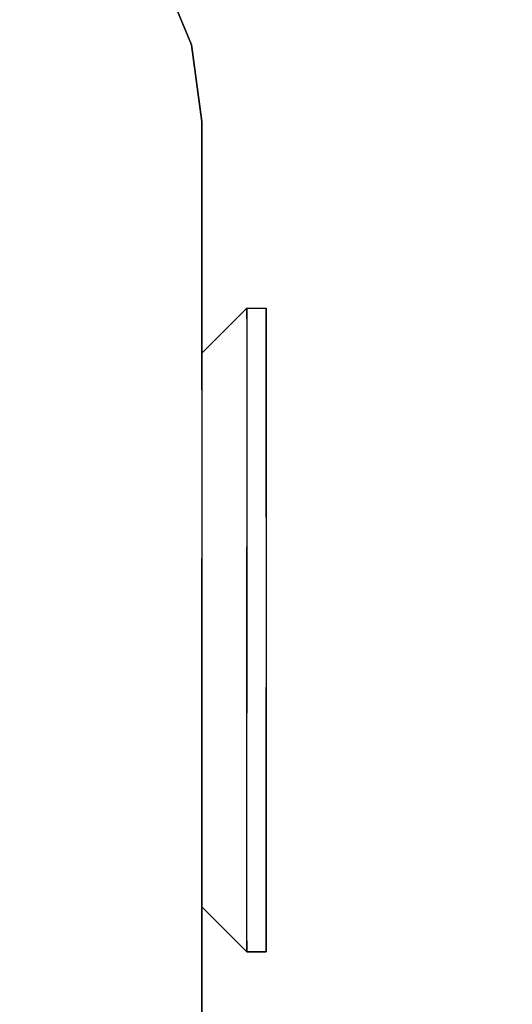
# Model space of a CAD drawing. Extents: x -805 to 3526, y -961 to 1039.
# Tile 309 of 475: x 1259.93719 to 1259.94484, y 31.61651 to 31.63181. Entities that reach past the tile are written whole.
import ezdxf

# ---------------------------------------------------------------- set-up
doc = ezdxf.new("R2010")
doc.units = 0
doc.linetypes.add('AUSGEZOGEN', pattern=[2, 1, 1])
doc.layers.get('0').update_dxf_attribs({"color": 251})
doc.layers.add('TTK-B-Bestand', color=252, linetype='Continuous', lineweight=35)
for name, color, linetype in [('TTK-P-Aufzug', 251, 'Continuous'), ('TTK-P-Bahnsteig', 12, 'Continuous'), ('TTK-P-TEXT', 12, 'AUSGEZOGEN')]:
    doc.layers.add(name, color=color, linetype=linetype)
doc.styles.add('AKG DIN 6776', font='AKG_DIN67.TTF')
doc.dimstyles.new('TTK$6', dxfattribs={"dimtxt": 2.5, "dimasz": 2.5, "dimexe": 3.5, "dimexo": 0.1, "dimgap": 1, "dimtad": 1, "dimzin": 0, "dimtxsty": 'AKG DIN 6776', "dimblk": 'OBLIQUE', "dimcen": -0.09, "dimdle": 3, "dimse1": 1, "dimse2": 1, "dimclrd": 256, "dimclre": 256, "dimclrt": 256, "dimadec": 3, "dimazin": 0, "dimtfac": 1, "dimtofl": 0, "dimtmove": 0, "dimatfit": 3, "dimldrblk": 'OBLIQUE', "dimfxl": 7, "dimfxlon": 1, "dimtolj": 1, "dimtzin": 0, "dimlwd": -1, "dimlwe": -1, "dimarcsym": 0})

# ---------------------------------------------------------------- blocks, each defined once
blk = doc.blocks.new('*D549')
at = {"layer": 'DEFPOINTS', "color": 0}
for p in [(1594.653013, 36.73973), (1594.306234, 36.575236), (8.223304, 0)]:
    blk.add_point(p, dxfattribs=at)
at = {"layer": 'TTK-B-Bestand', "insert": (1594.109263, 36.98348), "char_height": 0.25, "attachment_point": 5, "style": 'AKG DIN 6776'}
blk.add_mtext('\\A1;36,588', dxfattribs=at)
blk = doc.blocks.new('_OBLIQUE')
at = {"color": 0, "linetype": 'ByBlock'}
blk.add_line((-0.5, -0.5), (0.5, 0.5), dxfattribs=at)
blk = doc.blocks.new('*D548')
at = {"layer": 'DEFPOINTS', "color": 0}
for p in [(1585.536598, 36.770612), (1585.045877, 36.613991), (-0.868111, 0.030883)]:
    blk.add_point(p, dxfattribs=at)
at = {"layer": 'TTK-B-Bestand', "insert": (1585.017848, 37.014362), "char_height": 0.25, "attachment_point": 5, "style": 'AKG DIN 6776'}
blk.add_mtext('\\A1;36,621', dxfattribs=at)
blk = doc.blocks.new('*D536')
at = {"layer": 'DEFPOINTS', "color": 0}
for p in [(1593.426387, 36.652234), (1593.909511, 36.652234), (733.065924, 0.107127)]:
    blk.add_point(p, dxfattribs=at)
at = {"layer": 'TTK-P-TEXT', "insert": (1594.453782, 36.895984), "char_height": 0.25, "attachment_point": 5, "style": 'AKG DIN 6776'}
blk.add_mtext('\\A1;36,589', dxfattribs=at)
blk = doc.blocks.new('STS26_1000_2100 - STS26_1000_2100-V1-41')
for p, q in [((1152.779, 4956.591), (1153.239, 4957.7)), ((1153.239, 4957.7), (1152.779, 4956.591)), ((1152.779, 4956.591), (1153.083, 4957.323)), ((1152.623, 4955.4), (1152.779, 4956.591)), ((1152.779, 4956.591), (1152.623, 4955.4)), ((1152.726, 4956.186), (1152.779, 4956.591)), ((1152.623, 4955.4), (1152.726, 4956.186)), ((1152.623, 4951.224), (1152.623, 4955.4)), ((1152.623, 4952.954), (1152.623, 4955.4)), ((1152.623, 4955.4), (1152.623, 4951.224)), ((1152.623, 4952.539), (1152.623, 4952.954)), ((1151.623, 4952.386), (1151.623, 4952.5)), ((1151.623, 4952.5), (1151.623, 4952.386)), ((1151.623, 4952.386), (1151.623, 4952.5)), ((1151.623, 4952.5), (1151.623, 4952.386)), ((1151.623, 4952.386), (1151.623, 4952.5)), ((1151.623, 4952.5), (1151.623, 4952.386)), ((1151.623, 4952.386), (1151.623, 4952.5)), ((1151.623, 4952.5), (1151.623, 4952.386)), ((1151.623, 4952.386), (1151.623, 4952.5)), ((1151.623, 4952.5), (1151.623, 4952.386)), ((1151.623, 4952.386), (1151.623, 4952.5)), ((1151.623, 4952.5), (1151.623, 4952.386)), ((1151.623, 4952.386), (1151.623, 4952.5)), ((1151.623, 4952.5), (1151.623, 4952.386)), ((1151.623, 4952.386), (1151.623, 4952.5)), ((1151.623, 4952.5), (1151.623, 4952.386)), ((1151.623, 4952.386), (1151.623, 4952.5)), ((1151.623, 4952.5), (1151.623, 4952.386)), ((1151.623, 4952.386), (1151.623, 4952.5)), ((1151.623, 4952.5), (1151.623, 4952.386)), ((1151.623, 4952.386), (1151.623, 4952.5)), ((1151.623, 4952.5), (1151.623, 4952.386)), ((1151.623, 4952.386), (1151.623, 4952.5)), ((1151.623, 4952.5), (1151.623, 4952.386)), ((1151.623, 4952.386), (1151.623, 4952.5)), ((1151.623, 4952.5), (1151.623, 4952.386)), ((1151.623, 4952.386), (1151.623, 4952.5)), ((1151.623, 4952.5), (1151.623, 4952.386)), ((1151.623, 4952.386), (1151.623, 4952.5)), ((1151.623, 4952.5), (1151.623, 4952.386)), ((1151.623, 4952.386), (1151.623, 4952.5)), ((1151.623, 4952.5), (1151.623, 4952.386)), ((1151.923, 4952.5), (1151.623, 4952.5)), ((1151.923, 4952.5), (1151.623, 4952.5)), ((1151.923, 4952.5), (1151.623, 4952.5)), ((1151.923, 4952.5), (1151.623, 4952.5)), ((1151.923, 4952.5), (1151.623, 4952.5)), ((1151.923, 4952.5), (1151.623, 4952.5)), ((1151.923, 4952.5), (1151.623, 4952.5)), ((1151.923, 4952.5), (1151.623, 4952.5)), ((1151.923, 4952.33), (1151.923, 4952.5)), ((1151.923, 4952.5), (1151.923, 4952.33)), ((1151.923, 4952.33), (1151.923, 4952.5)), ((1151.923, 4952.5), (1151.923, 4952.33)), ((1151.923, 4952.33), (1151.923, 4952.5)), ((1151.923, 4952.5), (1151.923, 4952.33)), ((1151.923, 4952.33), (1151.923, 4952.5)), ((1151.923, 4952.5), (1151.923, 4952.33)), ((1151.923, 4952.33), (1151.923, 4952.5)), ((1151.923, 4952.5), (1151.923, 4952.33)), ((1151.923, 4952.33), (1151.923, 4952.5)), ((1151.923, 4952.5), (1151.923, 4952.33)), ((1151.923, 4952.33), (1151.923, 4952.5)), ((1151.923, 4952.5), (1151.923, 4952.33)), ((1151.923, 4952.33), (1151.923, 4952.5)), ((1151.923, 4952.5), (1151.923, 4952.33)), ((1151.923, 4952.33), (1151.923, 4952.5)), ((1151.923, 4952.5), (1151.923, 4952.33)), ((1151.923, 4952.33), (1151.923, 4952.5)), ((1151.923, 4952.5), (1151.923, 4952.33)), ((1151.923, 4952.33), (1151.923, 4952.5)), ((1151.923, 4952.5), (1151.923, 4952.33)), ((1151.923, 4952.33), (1151.923, 4952.5)), ((1151.923, 4952.5), (1151.923, 4952.33)), ((1151.923, 4952.33), (1151.923, 4952.5)), ((1151.923, 4952.5), (1151.923, 4952.33)), ((1151.923, 4952.33), (1151.923, 4952.5)), ((1151.923, 4952.5), (1151.923, 4952.33)), ((1151.923, 4952.33), (1151.923, 4952.5)), ((1151.923, 4952.5), (1151.923, 4952.33)), ((1151.923, 4952.33), (1151.923, 4952.5)), ((1151.923, 4952.5), (1151.923, 4952.33)), ((1151.923, 4952.5), (1152.623, 4951.8)), ((1151.923, 4952.5), (1152.623, 4951.8)), ((1151.923, 4952.5), (1152.623, 4951.8)), ((1151.923, 4952.5), (1152.623, 4951.8)), ((1151.923, 4952.5), (1152.623, 4951.8)), ((1151.923, 4952.5), (1152.623, 4951.8)), ((1151.923, 4952.5), (1152.623, 4951.8)), ((1151.923, 4952.5), (1152.623, 4951.8)), ((1152.623, 4951.955), (1152.623, 4952.539)), ((1151.623, 4952.048), (1151.623, 4952.386)), ((1151.623, 4952.386), (1151.623, 4952.048)), ((1151.623, 4952.048), (1151.623, 4952.386)), ((1151.623, 4952.386), (1151.623, 4952.048)), ((1151.623, 4952.048), (1151.623, 4952.386)), ((1151.623, 4952.386), (1151.623, 4952.048)), ((1151.623, 4952.048), (1151.623, 4952.386)), ((1151.623, 4952.386), (1151.623, 4952.048)), ((1151.623, 4952.048), (1151.623, 4952.386)), ((1151.623, 4952.386), (1151.623, 4952.048)), ((1151.623, 4952.048), (1151.623, 4952.386)), ((1151.623, 4952.386), (1151.623, 4952.048)), ((1151.623, 4952.048), (1151.623, 4952.386)), ((1151.623, 4952.386), (1151.623, 4952.048)), ((1151.623, 4952.048), (1151.623, 4952.386)), ((1151.623, 4952.386), (1151.623, 4952.048)), ((1151.623, 4952.048), (1151.623, 4952.386)), ((1151.623, 4952.386), (1151.623, 4952.048)), ((1151.623, 4952.048), (1151.623, 4952.386)), ((1151.623, 4952.386), (1151.623, 4952.048)), ((1151.623, 4952.048), (1151.623, 4952.386)), ((1151.623, 4952.386), (1151.623, 4952.048)), ((1151.623, 4952.048), (1151.623, 4952.386)), ((1151.623, 4952.386), (1151.623, 4952.048)), ((1151.623, 4952.048), (1151.623, 4952.386)), ((1151.623, 4952.386), (1151.623, 4952.048)), ((1151.623, 4952.048), (1151.623, 4952.386)), ((1151.623, 4952.386), (1151.623, 4952.048)), ((1151.623, 4952.048), (1151.623, 4952.386)), ((1151.623, 4952.386), (1151.623, 4952.048)), ((1151.623, 4952.048), (1151.623, 4952.386)), ((1151.623, 4952.386), (1151.623, 4952.048)), ((1151.923, 4952.33), (1151.923, 4951.83)), ((1151.923, 4952.33), (1151.923, 4951.83)), ((1151.623, 4951.502), (1151.623, 4952.048)), ((1151.623, 4952.048), (1151.623, 4951.502)), ((1151.623, 4951.502), (1151.623, 4952.048)), ((1151.623, 4952.048), (1151.623, 4951.502)), ((1151.623, 4951.502), (1151.623, 4952.048)), ((1151.623, 4952.048), (1151.623, 4951.502)), ((1151.623, 4951.502), (1151.623, 4952.048)), ((1151.623, 4952.048), (1151.623, 4951.502)), ((1151.623, 4951.502), (1151.623, 4952.048)), ((1151.623, 4952.048), (1151.623, 4951.502)), ((1151.623, 4951.502), (1151.623, 4952.048)), ((1151.623, 4952.048), (1151.623, 4951.502)), ((1151.623, 4951.502), (1151.623, 4952.048)), ((1151.623, 4952.048), (1151.623, 4951.502)), ((1151.623, 4951.502), (1151.623, 4952.048)), ((1151.623, 4952.048), (1151.623, 4951.502)), ((1151.623, 4951.502), (1151.623, 4952.048)), ((1151.623, 4952.048), (1151.623, 4951.502)), ((1151.623, 4951.502), (1151.623, 4952.048)), ((1151.623, 4952.048), (1151.623, 4951.502)), ((1151.623, 4951.502), (1151.623, 4952.048)), ((1151.623, 4952.048), (1151.623, 4951.502)), ((1151.623, 4951.502), (1151.623, 4952.048)), ((1151.623, 4952.048), (1151.623, 4951.502)), ((1151.623, 4951.502), (1151.623, 4952.048)), ((1151.623, 4952.048), (1151.623, 4951.502)), ((1151.623, 4951.502), (1151.623, 4952.048)), ((1151.623, 4952.048), (1151.623, 4951.502)), ((1151.623, 4951.502), (1151.623, 4952.048)), ((1151.623, 4952.048), (1151.623, 4951.502)), ((1151.623, 4951.502), (1151.623, 4952.048)), ((1151.623, 4952.048), (1151.623, 4951.502)), ((1152.623, 4951.955), (1152.623, 4951.8)), ((1151.923, 4951.83), (1151.923, 4951.036)), ((1151.923, 4951.83), (1151.923, 4951.036)), ((1152.623, 4951.684), (1152.623, 4951.8)), ((1152.623, 4951.684), (1152.623, 4951.653)), ((1152.623, 4951.224), (1152.623, 4951.653)), ((1152.623, 4951.224), (1152.623, 4951.653)), ((1152.623, 4951.653), (1152.623, 4951.224)), ((1152.623, 4951.653), (1152.623, 4951.224)), ((1152.623, 4951.224), (1152.623, 4951.653)), ((1152.623, 4951.224), (1152.623, 4951.653)), ((1152.623, 4951.224), (1152.623, 4951.653)), ((1152.623, 4951.224), (1152.623, 4951.653)), ((1152.623, 4951.653), (1152.623, 4951.224)), ((1152.623, 4951.653), (1152.623, 4951.224)), ((1152.623, 4951.653), (1152.623, 4951.224)), ((1152.623, 4951.653), (1152.623, 4951.224)), ((1152.623, 4951.653), (1152.623, 4951.224)), ((1152.623, 4951.653), (1152.623, 4951.224)), ((1152.623, 4951.653), (1152.623, 4951.224)), ((1152.623, 4951.653), (1152.623, 4951.31)), ((1152.623, 4951.653), (1152.623, 4951.224)), ((1152.623, 4951.224), (1152.623, 4951.653)), ((1152.623, 4951.653), (1152.623, 4951.224)), ((1152.623, 4951.224), (1152.623, 4951.653)), ((1152.623, 4951.653), (1152.623, 4951.224)), ((1152.623, 4951.224), (1152.623, 4951.653)), ((1152.623, 4951.653), (1152.623, 4951.224)), ((1152.623, 4951.224), (1152.623, 4951.653)), ((1152.623, 4951.653), (1152.623, 4951.224)), ((1152.623, 4951.224), (1152.623, 4951.653)), ((1152.623, 4951.653), (1152.623, 4951.224)), ((1152.623, 4951.224), (1152.623, 4951.653)), ((1152.623, 4951.653), (1152.623, 4951.224)), ((1152.623, 4951.224), (1152.623, 4951.653)), ((1152.623, 4951.653), (1152.623, 4951.224)), ((1152.623, 4951.224), (1152.623, 4951.653)), ((1152.623, 4951.653), (1152.623, 4951.224)), ((1151.623, 4950.773), (1151.623, 4951.502)), ((1151.623, 4951.502), (1151.623, 4950.773)), ((1151.623, 4950.773), (1151.623, 4951.502)), ((1151.623, 4951.502), (1151.623, 4950.773)), ((1151.623, 4950.773), (1151.623, 4951.502)), ((1151.623, 4951.502), (1151.623, 4950.773)), ((1151.623, 4950.773), (1151.623, 4951.502)), ((1151.623, 4951.502), (1151.623, 4950.773)), ((1151.623, 4950.773), (1151.623, 4951.502)), ((1151.623, 4951.502), (1151.623, 4950.773)), ((1151.623, 4950.773), (1151.623, 4951.502)), ((1151.623, 4951.502), (1151.623, 4950.773)), ((1151.623, 4950.773), (1151.623, 4951.502)), ((1151.623, 4951.502), (1151.623, 4950.773)), ((1151.623, 4950.773), (1151.623, 4951.502)), ((1151.623, 4951.502), (1151.623, 4950.773)), ((1151.623, 4950.773), (1151.623, 4951.502)), ((1151.623, 4951.502), (1151.623, 4950.773)), ((1151.623, 4950.773), (1151.623, 4951.502)), ((1151.623, 4951.502), (1151.623, 4950.773)), ((1151.623, 4950.773), (1151.623, 4951.502)), ((1151.623, 4951.502), (1151.623, 4950.773)), ((1151.623, 4950.773), (1151.623, 4951.502)), ((1151.623, 4951.502), (1151.623, 4950.773)), ((1151.623, 4950.773), (1151.623, 4951.502)), ((1151.623, 4951.502), (1151.623, 4950.773)), ((1151.623, 4950.773), (1151.623, 4951.502)), ((1151.623, 4951.502), (1151.623, 4950.773)), ((1151.623, 4950.773), (1151.623, 4951.502)), ((1151.623, 4951.502), (1151.623, 4950.773)), ((1151.623, 4950.773), (1151.623, 4951.502)), ((1151.623, 4951.502), (1151.623, 4950.773)), ((1152.623, 4951.31), (1152.623, 4951.224)), ((1152.623, 4951.224), (1152.623, 4950.541)), ((1152.623, 4951.224), (1152.623, 4950.676)), ((1152.623, 4951.224), (1152.623, 4950.541)), ((1151.923, 4951.036), (1151.923, 4950)), ((1151.923, 4951.036), (1151.923, 4950)), ((1151.623, 4950.05), (1151.623, 4950.773)), ((1151.623, 4950.773), (1151.623, 4950.05)), ((1151.623, 4950.05), (1151.623, 4950.773)), ((1151.623, 4950.773), (1151.623, 4950.05)), ((1151.623, 4950.05), (1151.623, 4950.773)), ((1151.623, 4950.773), (1151.623, 4950.05)), ((1151.623, 4950.05), (1151.623, 4950.773)), ((1151.623, 4950.773), (1151.623, 4950.05)), ((1151.623, 4950.05), (1151.623, 4950.773)), ((1151.623, 4950.773), (1151.623, 4950.05)), ((1151.623, 4950.05), (1151.623, 4950.773)), ((1151.623, 4950.773), (1151.623, 4950.05)), ((1151.623, 4950.05), (1151.623, 4950.773)), ((1151.623, 4950.773), (1151.623, 4950.05)), ((1151.623, 4950.05), (1151.623, 4950.773)), ((1151.623, 4950.773), (1151.623, 4950.05)), ((1151.623, 4950.05), (1151.623, 4950.773)), ((1151.623, 4950.773), (1151.623, 4950.05)), ((1151.623, 4950.05), (1151.623, 4950.773)), ((1151.623, 4950.773), (1151.623, 4950.05)), ((1151.623, 4950.05), (1151.623, 4950.773)), ((1151.623, 4950.773), (1151.623, 4950.05)), ((1151.623, 4950.05), (1151.623, 4950.773)), ((1151.623, 4950.773), (1151.623, 4950.05)), ((1151.623, 4950.05), (1151.623, 4950.773)), ((1151.623, 4950.773), (1151.623, 4950.05)), ((1151.623, 4950.05), (1151.623, 4950.773)), ((1151.623, 4950.773), (1151.623, 4950.05)), ((1151.623, 4950.05), (1151.623, 4950.773)), ((1151.623, 4950.773), (1151.623, 4950.05)), ((1151.623, 4950.05), (1151.623, 4950.773)), ((1151.623, 4950.773), (1151.623, 4950.05)), ((1152.623, 4950.676), (1152.623, 4950.541)), ((1152.623, 4950.541), (1152.623, 4949.65)), ((1152.623, 4950.541), (1152.623, 4949.824)), ((1152.623, 4950.541), (1152.623, 4949.65)), ((1151.623, 4949.247), (1151.623, 4950.05)), ((1151.623, 4950.05), (1151.623, 4949.247)), ((1151.623, 4949.247), (1151.623, 4950.05)), ((1151.623, 4950.05), (1151.623, 4949.247)), ((1151.623, 4949.247), (1151.623, 4950.05)), ((1151.623, 4950.05), (1151.623, 4949.247)), ((1151.623, 4949.247), (1151.623, 4950.05)), ((1151.623, 4950.05), (1151.623, 4949.247)), ((1151.623, 4949.247), (1151.623, 4950.05)), ((1151.623, 4950.05), (1151.623, 4949.247)), ((1151.623, 4949.247), (1151.623, 4950.05)), ((1151.623, 4950.05), (1151.623, 4949.247)), ((1151.623, 4949.247), (1151.623, 4950.05)), ((1151.623, 4950.05), (1151.623, 4949.247)), ((1151.623, 4949.247), (1151.623, 4950.05)), ((1151.623, 4950.05), (1151.623, 4949.247)), ((1151.623, 4949.247), (1151.623, 4950.05)), ((1151.623, 4950.05), (1151.623, 4949.247)), ((1151.623, 4949.247), (1151.623, 4950.05)), ((1151.623, 4950.05), (1151.623, 4949.247)), ((1151.623, 4949.247), (1151.623, 4950.05)), ((1151.623, 4950.05), (1151.623, 4949.247)), ((1151.623, 4949.247), (1151.623, 4950.05)), ((1151.623, 4950.05), (1151.623, 4949.247)), ((1151.623, 4949.247), (1151.623, 4950.05)), ((1151.623, 4950.05), (1151.623, 4949.247)), ((1151.623, 4949.247), (1151.623, 4950.05)), ((1151.623, 4950.05), (1151.623, 4949.247)), ((1151.623, 4949.247), (1151.623, 4950.05)), ((1151.623, 4950.05), (1151.623, 4949.247)), ((1151.623, 4949.247), (1151.623, 4950.05)), ((1151.623, 4950.05), (1151.623, 4949.247)), ((1151.923, 4950), (1151.923, 4948.794)), ((1151.923, 4950), (1151.923, 4948.794)), ((1152.623, 4949.824), (1152.623, 4949.65)), ((1152.623, 4949.65), (1152.623, 4948.613)), ((1152.623, 4949.65), (1152.623, 4948.814)), ((1152.623, 4949.65), (1152.623, 4948.613)), ((1151.623, 4949.247), (1151.623, 4948.387)), ((1151.623, 4949.247), (1151.623, 4948.387)), ((1151.623, 4948.941), (1151.623, 4946)), ((1151.623, 4948.941), (1151.623, 4946)), ((1152.623, 4948.814), (1152.623, 4948.613)), ((1151.923, 4947.5), (1151.923, 4948.794)), ((1151.923, 4948.794), (1151.923, 4947.5)), ((1152.623, 4947.5), (1152.623, 4948.613)), ((1152.623, 4948.613), (1152.623, 4947.5)), ((1152.623, 4948.613), (1152.623, 4947.716)), ((1151.623, 4948.387), (1151.623, 4947.5)), ((1151.623, 4948.387), (1151.623, 4947.5)), ((1152.623, 4947.716), (1152.623, 4947.5)), ((1151.623, 4947.5), (1151.623, 4946.613)), ((1151.623, 4947.5), (1151.623, 4946.613)), ((1151.923, 4946.206), (1151.923, 4947.5)), ((1151.923, 4947.5), (1151.923, 4946.206)), ((1152.623, 4946.387), (1152.623, 4947.5)), ((1152.623, 4947.5), (1152.623, 4946.387)), ((1152.623, 4947.5), (1152.623, 4946.604)), ((1151.623, 4946.613), (1151.623, 4945.753)), ((1151.623, 4945.753), (1151.623, 4946.613)), ((1152.623, 4946.604), (1152.623, 4946.387)), ((1152.623, 4945.35), (1152.623, 4946.387)), ((1152.623, 4946.387), (1152.623, 4945.35)), ((1152.623, 4946.387), (1152.623, 4945.554)), ((1151.923, 4945), (1151.923, 4946.206)), ((1151.923, 4945), (1151.923, 4946.206)), ((1151.623, 4945.753), (1151.623, 4944.95)), ((1151.623, 4944.95), (1151.623, 4945.753)), ((1151.623, 4945.753), (1151.623, 4944.95)), ((1151.623, 4944.95), (1151.623, 4945.753)), ((1151.623, 4945.753), (1151.623, 4944.95)), ((1151.623, 4944.95), (1151.623, 4945.753)), ((1151.623, 4945.753), (1151.623, 4944.95)), ((1151.623, 4944.95), (1151.623, 4945.753)), ((1151.623, 4945.753), (1151.623, 4944.95)), ((1151.623, 4944.95), (1151.623, 4945.753)), ((1151.623, 4945.753), (1151.623, 4944.95)), ((1151.623, 4944.95), (1151.623, 4945.753)), ((1151.623, 4945.753), (1151.623, 4944.95)), ((1151.623, 4944.95), (1151.623, 4945.753)), ((1151.623, 4945.753), (1151.623, 4944.95)), ((1151.623, 4944.95), (1151.623, 4945.753)), ((1151.623, 4945.753), (1151.623, 4944.95)), ((1151.623, 4944.95), (1151.623, 4945.753)), ((1151.623, 4945.753), (1151.623, 4944.95)), ((1151.623, 4944.95), (1151.623, 4945.753)), ((1151.623, 4945.753), (1151.623, 4944.95)), ((1151.623, 4944.95), (1151.623, 4945.753)), ((1151.623, 4945.753), (1151.623, 4944.95)), ((1151.623, 4944.95), (1151.623, 4945.753)), ((1151.623, 4945.753), (1151.623, 4944.95)), ((1151.623, 4944.95), (1151.623, 4945.753)), ((1151.623, 4945.753), (1151.623, 4944.95)), ((1151.623, 4944.95), (1151.623, 4945.753)), ((1151.623, 4945.753), (1151.623, 4944.95)), ((1151.623, 4944.95), (1151.623, 4945.753)), ((1151.623, 4945.753), (1151.623, 4944.95)), ((1151.623, 4944.95), (1151.623, 4945.753)), ((1152.623, 4945.554), (1152.623, 4945.35)), ((1152.623, 4944.459), (1152.623, 4945.35)), ((1152.623, 4945.35), (1152.623, 4944.459)), ((1152.623, 4945.35), (1152.623, 4944.638)), ((1151.923, 4943.964), (1151.923, 4945)), ((1151.923, 4943.964), (1151.923, 4945)), ((1151.623, 4944.95), (1151.623, 4944.227)), ((1151.623, 4944.227), (1151.623, 4944.95)), ((1151.623, 4944.95), (1151.623, 4944.227)), ((1151.623, 4944.227), (1151.623, 4944.95)), ((1151.623, 4944.95), (1151.623, 4944.227)), ((1151.623, 4944.227), (1151.623, 4944.95)), ((1151.623, 4944.95), (1151.623, 4944.227)), ((1151.623, 4944.227), (1151.623, 4944.95)), ((1151.623, 4944.95), (1151.623, 4944.227)), ((1151.623, 4944.227), (1151.623, 4944.95)), ((1151.623, 4944.95), (1151.623, 4944.227)), ((1151.623, 4944.227), (1151.623, 4944.95)), ((1151.623, 4944.95), (1151.623, 4944.227)), ((1151.623, 4944.227), (1151.623, 4944.95)), ((1151.623, 4944.95), (1151.623, 4944.227)), ((1151.623, 4944.227), (1151.623, 4944.95)), ((1151.623, 4944.95), (1151.623, 4944.227)), ((1151.623, 4944.227), (1151.623, 4944.95)), ((1151.623, 4944.95), (1151.623, 4944.227)), ((1151.623, 4944.227), (1151.623, 4944.95)), ((1151.623, 4944.95), (1151.623, 4944.227)), ((1151.623, 4944.227), (1151.623, 4944.95)), ((1151.623, 4944.95), (1151.623, 4944.227)), ((1151.623, 4944.227), (1151.623, 4944.95)), ((1151.623, 4944.95), (1151.623, 4944.227)), ((1151.623, 4944.227), (1151.623, 4944.95)), ((1151.623, 4944.95), (1151.623, 4944.227)), ((1151.623, 4944.227), (1151.623, 4944.95)), ((1151.623, 4944.95), (1151.623, 4944.227)), ((1151.623, 4944.227), (1151.623, 4944.95)), ((1151.623, 4944.95), (1151.623, 4944.227)), ((1151.623, 4944.227), (1151.623, 4944.95)), ((1152.623, 4944.638), (1152.623, 4944.459)), ((1152.623, 4943.776), (1152.623, 4944.459)), ((1152.623, 4944.459), (1152.623, 4943.776)), ((1152.623, 4944.459), (1152.623, 4943.916)), ((1151.623, 4944.227), (1151.623, 4943.498)), ((1151.623, 4943.498), (1151.623, 4944.227)), ((1151.623, 4944.227), (1151.623, 4943.498)), ((1151.623, 4943.498), (1151.623, 4944.227)), ((1151.623, 4944.227), (1151.623, 4943.498)), ((1151.623, 4943.498), (1151.623, 4944.227)), ((1151.623, 4944.227), (1151.623, 4943.498)), ((1151.623, 4943.498), (1151.623, 4944.227)), ((1151.623, 4944.227), (1151.623, 4943.498)), ((1151.623, 4943.498), (1151.623, 4944.227)), ((1151.623, 4944.227), (1151.623, 4943.498)), ((1151.623, 4943.498), (1151.623, 4944.227)), ((1151.623, 4944.227), (1151.623, 4943.498)), ((1151.623, 4943.498), (1151.623, 4944.227)), ((1151.623, 4944.227), (1151.623, 4943.498)), ((1151.623, 4943.498), (1151.623, 4944.227)), ((1151.623, 4944.227), (1151.623, 4943.498)), ((1151.623, 4943.498), (1151.623, 4944.227)), ((1151.623, 4944.227), (1151.623, 4943.498)), ((1151.623, 4943.498), (1151.623, 4944.227)), ((1151.623, 4944.227), (1151.623, 4943.498)), ((1151.623, 4943.498), (1151.623, 4944.227)), ((1151.623, 4944.227), (1151.623, 4943.498)), ((1151.623, 4943.498), (1151.623, 4944.227)), ((1151.623, 4944.227), (1151.623, 4943.498)), ((1151.623, 4943.498), (1151.623, 4944.227)), ((1151.623, 4944.227), (1151.623, 4943.498)), ((1151.623, 4943.498), (1151.623, 4944.227)), ((1151.623, 4944.227), (1151.623, 4943.498)), ((1151.623, 4943.498), (1151.623, 4944.227)), ((1151.623, 4944.227), (1151.623, 4943.498)), ((1151.623, 4943.498), (1151.623, 4944.227)), ((1151.923, 4943.17), (1151.923, 4943.964)), ((1151.923, 4943.17), (1151.923, 4943.964)), ((1152.623, 4943.916), (1152.623, 4943.776)), ((1152.623, 4943.776), (1152.623, 4943.347)), ((1152.623, 4943.347), (1152.623, 4943.776)), ((1152.623, 4943.776), (1152.623, 4943.347)), ((1152.623, 4943.347), (1152.623, 4943.776)), ((1152.623, 4943.776), (1152.623, 4943.347)), ((1152.623, 4943.347), (1152.623, 4943.776)), ((1152.623, 4943.776), (1152.623, 4943.347)), ((1152.623, 4943.347), (1152.623, 4943.776)), ((1152.623, 4943.776), (1152.623, 4943.347)), ((1152.623, 4943.347), (1152.623, 4943.776)), ((1152.623, 4943.776), (1152.623, 4943.347)), ((1152.623, 4943.347), (1152.623, 4943.776)), ((1152.623, 4943.776), (1152.623, 4943.347)), ((1152.623, 4943.347), (1152.623, 4943.776)), ((1152.623, 4943.776), (1152.623, 4943.347)), ((1152.623, 4943.347), (1152.623, 4943.776)), ((1152.623, 4932), (1152.623, 4943.776)), ((1152.623, 4943.347), (1152.623, 4943.776)), ((1152.623, 4943.347), (1152.623, 4943.776)), ((1152.623, 4943.776), (1152.623, 4943.347)), ((1152.623, 4943.776), (1152.623, 4943.347)), ((1152.623, 4943.776), (1152.623, 4943.347)), ((1152.623, 4943.776), (1152.623, 4943.347)), ((1152.623, 4943.776), (1152.623, 4943.347)), ((1152.623, 4943.776), (1152.623, 4943.347)), ((1152.623, 4943.776), (1152.623, 4943.347)), ((1152.623, 4943.776), (1152.623, 4943.347)), ((1152.623, 4943.776), (1152.623, 4943.347)), ((1152.623, 4943.776), (1152.623, 4943.347)), ((1152.623, 4943.776), (1152.623, 4943.347)), ((1152.623, 4943.776), (1152.623, 4943.347)), ((1152.623, 4943.776), (1152.623, 4943.347)), ((1152.623, 4943.776), (1152.623, 4943.347)), ((1152.623, 4943.776), (1152.623, 4943.436)), ((1152.623, 4943.776), (1152.623, 4932)), ((1151.623, 4943.498), (1151.623, 4942.952)), ((1151.623, 4942.952), (1151.623, 4943.498)), ((1151.623, 4943.498), (1151.623, 4942.952)), ((1151.623, 4942.952), (1151.623, 4943.498)), ((1151.623, 4943.498), (1151.623, 4942.952)), ((1151.623, 4942.952), (1151.623, 4943.498)), ((1151.623, 4943.498), (1151.623, 4942.952)), ((1151.623, 4942.952), (1151.623, 4943.498)), ((1151.623, 4943.498), (1151.623, 4942.952)), ((1151.623, 4942.952), (1151.623, 4943.498)), ((1151.623, 4943.498), (1151.623, 4942.952)), ((1151.623, 4942.952), (1151.623, 4943.498)), ((1151.623, 4943.498), (1151.623, 4942.952)), ((1151.623, 4942.952), (1151.623, 4943.498)), ((1151.623, 4943.498), (1151.623, 4942.952)), ((1151.623, 4942.952), (1151.623, 4943.498)), ((1151.623, 4943.498), (1151.623, 4942.952)), ((1151.623, 4942.952), (1151.623, 4943.498)), ((1151.623, 4943.498), (1151.623, 4942.952)), ((1151.623, 4942.952), (1151.623, 4943.498)), ((1151.623, 4943.498), (1151.623, 4942.952)), ((1151.623, 4942.952), (1151.623, 4943.498)), ((1151.623, 4943.498), (1151.623, 4942.952)), ((1151.623, 4942.952), (1151.623, 4943.498)), ((1151.623, 4943.498), (1151.623, 4942.952)), ((1151.623, 4942.952), (1151.623, 4943.498)), ((1151.623, 4943.498), (1151.623, 4942.952)), ((1151.623, 4942.952), (1151.623, 4943.498)), ((1151.623, 4943.498), (1151.623, 4942.952)), ((1151.623, 4942.952), (1151.623, 4943.498)), ((1151.623, 4943.498), (1151.623, 4942.952)), ((1151.623, 4942.952), (1151.623, 4943.498)), ((1152.623, 4943.436), (1152.623, 4943.347)), ((1152.623, 4943.347), (1152.623, 4943.2)), ((1152.623, 4943.2), (1152.623, 4943.347)), ((1152.623, 4943.2), (1152.623, 4943.347)), ((1152.623, 4943.2), (1152.623, 4943.347)), ((1152.623, 4943.347), (1152.623, 4943.231)), ((1152.623, 4943.2), (1151.923, 4942.5)), ((1152.623, 4943.2), (1151.923, 4942.5)), ((1152.623, 4943.2), (1151.923, 4942.5)), ((1152.623, 4943.2), (1151.923, 4942.5)), ((1152.623, 4943.2), (1151.923, 4942.5)), ((1152.623, 4943.2), (1151.923, 4942.5)), ((1152.623, 4943.2), (1151.923, 4942.5)), ((1152.623, 4943.2), (1151.923, 4942.5)), ((1151.923, 4942.67), (1151.923, 4943.17)), ((1151.923, 4942.67), (1151.923, 4943.17)), ((1152.623, 4943.231), (1152.623, 4943.2)), ((1152.623, 4942.717), (1152.623, 4943.2)), ((1151.623, 4942.952), (1151.623, 4942.614)), ((1151.623, 4942.614), (1151.623, 4942.952)), ((1151.623, 4942.952), (1151.623, 4942.614)), ((1151.623, 4942.614), (1151.623, 4942.952)), ((1151.623, 4942.952), (1151.623, 4942.614)), ((1151.623, 4942.614), (1151.623, 4942.952)), ((1151.623, 4942.952), (1151.623, 4942.614)), ((1151.623, 4942.614), (1151.623, 4942.952)), ((1151.623, 4942.952), (1151.623, 4942.614)), ((1151.623, 4942.614), (1151.623, 4942.952)), ((1151.623, 4942.952), (1151.623, 4942.614)), ((1151.623, 4942.614), (1151.623, 4942.952)), ((1151.623, 4942.952), (1151.623, 4942.614)), ((1151.623, 4942.614), (1151.623, 4942.952)), ((1151.623, 4942.952), (1151.623, 4942.614)), ((1151.623, 4942.614), (1151.623, 4942.952)), ((1151.623, 4942.952), (1151.623, 4942.614)), ((1151.623, 4942.614), (1151.623, 4942.952)), ((1151.623, 4942.952), (1151.623, 4942.614)), ((1151.623, 4942.614), (1151.623, 4942.952)), ((1151.623, 4942.952), (1151.623, 4942.614)), ((1151.623, 4942.614), (1151.623, 4942.952)), ((1151.623, 4942.952), (1151.623, 4942.614)), ((1151.623, 4942.614), (1151.623, 4942.952)), ((1151.623, 4942.952), (1151.623, 4942.614)), ((1151.623, 4942.614), (1151.623, 4942.952)), ((1151.623, 4942.952), (1151.623, 4942.614)), ((1151.623, 4942.614), (1151.623, 4942.952)), ((1151.623, 4942.952), (1151.623, 4942.614)), ((1151.623, 4942.614), (1151.623, 4942.952)), ((1151.623, 4942.952), (1151.623, 4942.614)), ((1151.623, 4942.614), (1151.623, 4942.952)), ((1152.623, 4940.9), (1152.623, 4942.717)), ((1151.623, 4942.614), (1151.623, 4942.5)), ((1151.623, 4942.5), (1151.623, 4942.614)), ((1151.623, 4942.614), (1151.623, 4942.5)), ((1151.623, 4942.5), (1151.623, 4942.614)), ((1151.623, 4942.614), (1151.623, 4942.5)), ((1151.623, 4942.5), (1151.623, 4942.614)), ((1151.623, 4942.614), (1151.623, 4942.5)), ((1151.623, 4942.5), (1151.623, 4942.614)), ((1151.623, 4942.614), (1151.623, 4942.5)), ((1151.623, 4942.5), (1151.623, 4942.614)), ((1151.623, 4942.614), (1151.623, 4942.5)), ((1151.623, 4942.5), (1151.623, 4942.614)), ((1151.623, 4942.614), (1151.623, 4942.5)), ((1151.623, 4942.5), (1151.623, 4942.614)), ((1151.623, 4942.614), (1151.623, 4942.5)), ((1151.623, 4942.5), (1151.623, 4942.614)), ((1151.623, 4942.614), (1151.623, 4942.5)), ((1151.623, 4942.5), (1151.623, 4942.614)), ((1151.623, 4942.614), (1151.623, 4942.5)), ((1151.623, 4942.5), (1151.623, 4942.614)), ((1151.623, 4942.614), (1151.623, 4942.5)), ((1151.623, 4942.5), (1151.623, 4942.614)), ((1151.623, 4942.614), (1151.623, 4942.5)), ((1151.623, 4942.5), (1151.623, 4942.614)), ((1151.623, 4942.614), (1151.623, 4942.5)), ((1151.623, 4942.5), (1151.623, 4942.614)), ((1151.623, 4942.614), (1151.623, 4942.5)), ((1151.623, 4942.5), (1151.623, 4942.614)), ((1151.623, 4942.614), (1151.623, 4942.5)), ((1151.623, 4942.5), (1151.623, 4942.614)), ((1151.623, 4942.614), (1151.623, 4942.5)), ((1151.623, 4942.5), (1151.623, 4942.614)), ((1151.923, 4942.67), (1151.923, 4942.5)), ((1151.923, 4942.5), (1151.923, 4942.67)), ((1151.923, 4942.67), (1151.923, 4942.5)), ((1151.923, 4942.5), (1151.923, 4942.67)), ((1151.923, 4942.67), (1151.923, 4942.5)), ((1151.923, 4942.5), (1151.923, 4942.67)), ((1151.923, 4942.67), (1151.923, 4942.5)), ((1151.923, 4942.5), (1151.923, 4942.67)), ((1151.923, 4942.67), (1151.923, 4942.5)), ((1151.923, 4942.5), (1151.923, 4942.67)), ((1151.923, 4942.67), (1151.923, 4942.5)), ((1151.923, 4942.5), (1151.923, 4942.67)), ((1151.923, 4942.67), (1151.923, 4942.5)), ((1151.923, 4942.5), (1151.923, 4942.67)), ((1151.923, 4942.67), (1151.923, 4942.5)), ((1151.923, 4942.5), (1151.923, 4942.67)), ((1151.923, 4942.67), (1151.923, 4942.5)), ((1151.923, 4942.5), (1151.923, 4942.67)), ((1151.923, 4942.67), (1151.923, 4942.5)), ((1151.923, 4942.5), (1151.923, 4942.67)), ((1151.923, 4942.67), (1151.923, 4942.5)), ((1151.923, 4942.5), (1151.923, 4942.67)), ((1151.923, 4942.67), (1151.923, 4942.5)), ((1151.923, 4942.5), (1151.923, 4942.67)), ((1151.923, 4942.67), (1151.923, 4942.5)), ((1151.923, 4942.5), (1151.923, 4942.67)), ((1151.923, 4942.67), (1151.923, 4942.5)), ((1151.923, 4942.5), (1151.923, 4942.67)), ((1151.923, 4942.596), (1151.923, 4942.5)), ((1151.923, 4942.5), (1151.923, 4942.596)), ((1151.923, 4942.596), (1151.923, 4942.5)), ((1151.923, 4942.5), (1151.923, 4942.596)), ((1151.923, 4942.5), (1151.623, 4942.5)), ((1151.623, 4942.5), (1151.923, 4942.5)), ((1151.923, 4942.5), (1151.623, 4942.5)), ((1151.923, 4942.5), (1151.623, 4942.5)), ((1151.923, 4942.5), (1151.623, 4942.5)), ((1151.923, 4942.5), (1151.623, 4942.5)), ((1151.923, 4942.5), (1151.623, 4942.5)), ((1151.923, 4942.5), (1151.623, 4942.5))]:
    blk.add_line(p, q)

msp = doc.modelspace()

# ---------------------------------------------------------------- linework, layer by layer
at = {"layer": 'TTK-P-Bahnsteig', "color": 251}
msp.add_circle((473.785115, 39.132246), 1000, dxfattribs=at)

# ---------------------------------------------------------------- block references
at = {"layer": 'TTK-P-Aufzug', "color": 251, "xscale": -0.001, "yscale": 0.001, "zscale": 0.001}
msp.add_blockref('STS26_1000_2100 - STS26_1000_2100-V1-41', (1261.092639, 26.674829), dxfattribs=at)

# ---------------------------------------------------------------- dimensions: what is measured, and where the dimension line sits
at = {"layer": 'TTK-B-Bestand', "color": 251}
for feature_location, offset, origin, text, picture, middle in [((1585.045877, 36.613991), (0.44608, 0.157557), (-0.868111, 0.030883), '36,621', '*D548', (1585.017848, 37.014362)), ((1594.306234, 36.575236), (0.294656, 0.165578), (8.223304, 0), '36,588', '*D549', (1594.109263, 36.98348))]:
    dim = msp.add_ordinate_dim(feature_location=feature_location, offset=offset, dtype=0, origin=origin, text=text, dimstyle='TTK$6', override={"dimscale": 0, "dimdec": 3, "dimtmove": 1, "dimfxlon": 0}, dxfattribs=at)
    dim.commit()
    dim.dimension.update_dxf_attribs({"geometry": picture, "text_midpoint": middle})
at = {"layer": 'TTK-P-TEXT', "color": 251}
dim = msp.add_ordinate_dim(feature_location=(1593.426387, 36.652234), offset=(0.483124, 0), dtype=0, origin=(733.065924, 0.107127), text='36,589', dimstyle='TTK$6', override={"dimscale": 0, "dimfxlon": 0}, dxfattribs=at)
dim.commit()
dim.dimension.update_dxf_attribs({"geometry": '*D536', "text_midpoint": (1594.453782, 36.895984)})

doc.saveas('drawing.dxf')
